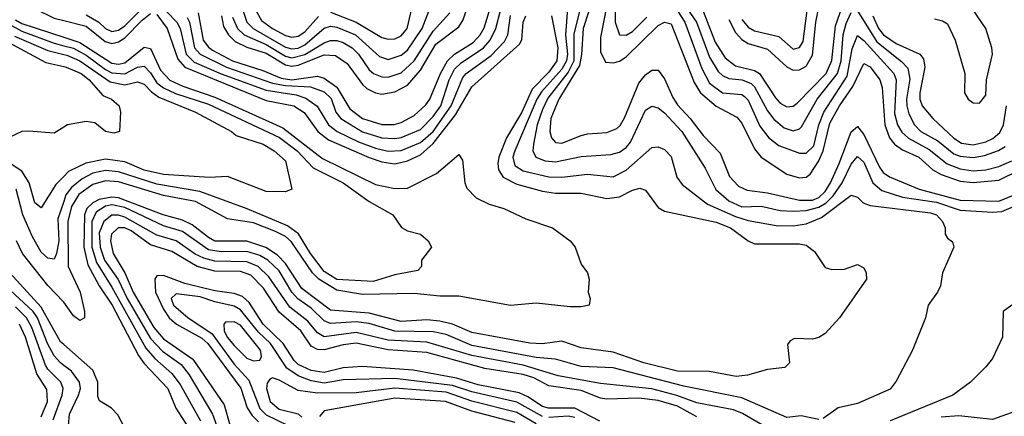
# Model space of a CAD drawing. Header units: inches. Extents: x 501365 to 657855, y 482276 to 547543.
# Tile 712 of 957: x 599863 to 602927, y 520744 to 521977. Entities that reach past the tile are written whole.
import ezdxf

# ---------------------------------------------------------------- set-up
doc = ezdxf.new("R2010")
doc.units = ezdxf.units.IN
doc.header["$MEASUREMENT"] = 0
doc.layers.add('A5592', color=7, linetype='Continuous')
doc.layers.add('A6502', color=7, linetype='Continuous')

msp = doc.modelspace()

# ---------------------------------------------------------------- linework, layer by layer
at = {"layer": 'A5592', "color": 5}
for points, elevation in [([(599842.9, 522130), (599878.9, 522038.9), (599911, 522011), (599970, 521982.3), (600000, 521974.9)], 2420), ([(599850, 521977.2), (599870, 521965.4), (600000, 521922.9)], 2380), ([(599830, 521964.1), (599870, 521941.7), (599970, 521904.2), (600000, 521896.3)], 2360), ([(599801.1, 521921.1), (599944.6, 521844.6), (600000, 521831.8)], 2320), ([(599846.3, 521926.3), (599950, 521881.8), (600000, 521869.2)], 2340), ([(600000, 521643), (599970, 521624.5), (599890, 521631.2), (599870, 521629.7), (599830, 521611.3)], 2320), ([(600000, 521490.1), (599975.2, 521464.8), (599930, 521392.7), (599910, 521407.9), (599892.7, 521470), (599870, 521506.8), (599790, 521558)], 2340), ([(600000, 521412.1), (599982.1, 521357.9), (599984.2, 521290), (599977.5, 521250), (599970, 521232.4), (599950, 521235.9), (599930, 521254.6), (599902.3, 521302.3), (599872.9, 521370), (599851.5, 521450)], 2360), ([(600000, 521099.3), (599999.7, 521099.7), (599950, 521150.5), (599871.8, 521250), (599852.8, 521290)], 2380), ([(600000, 520967), (599990, 520975.8), (599930, 521082.8), (599776.7, 521250)], 2420), ([(600000, 520902), (599989.7, 520909.7), (599970, 520932.3), (599949.9, 520969.9), (599918.4, 521050), (599904.4, 521070), (599819, 521150)], 2440), ([(599967.5, 520732.5), (599994.8, 520810), (599997.9, 520830), (599991.4, 520850), (599950.5, 520890), (599943.2, 520903.2), (599900.3, 521020.3), (599883.6, 521050), (599850, 521084.5)], 2460), ([(599930, 520742.1), (599949, 520790), (599946.9, 520826.9), (599915.8, 520875.8), (599880.9, 520990), (599862.3, 521030)], 2480)]:
    msp.add_lwpolyline(points, dxfattribs=dict(at, elevation=elevation))
at = {"layer": 'A6502', "color": 5}
for points, elevation in [([(601636.4, 522130), (601587.2, 521932.8), (601587.7, 521850), (601570, 521814.5), (601506.7, 521733.3), (601490, 521697.8), (601473.3, 521650), (601461.8, 521590), (601459.7, 521570), (601469.1, 521550), (601498.1, 521538.1), (601530, 521535.3), (601610, 521551.6), (601702.3, 521557.7), (601730, 521565.5), (601750, 521579.5), (601763.9, 521596.1), (601810, 521696.1), (601830, 521708.9), (601850, 521703.8), (601870, 521687.8), (601923.5, 521630), (601996, 521516), (602029.3, 521449.3), (602070, 521414.5), (602110, 521395.3), (602170, 521397.3), (602230, 521384.4), (602270, 521382.2), (602310, 521383.5), (602350, 521394.4), (602372.3, 521407.7), (602394.6, 521430), (602422.6, 521470), (602450, 521528.1), (602470, 521551.6), (602490, 521534.4), (602517.5, 521470), (602545.9, 521445.9), (602610, 521425.5), (602715.9, 521410), (602790, 521384.7), (602890, 521378.5), (602918.9, 521381.1), (602990, 521410.5)], 2460), ([(601667.9, 522110), (601616, 521950), (601611.2, 521868.9), (601604.9, 521835.1), (601541.2, 521730), (601515.8, 521670), (601512.6, 521630), (601517.9, 521610), (601530, 521595.4), (601550, 521593.2), (601610, 521617.4), (601630, 521622.7), (601690, 521626.4), (601720.8, 521639.2), (601731.4, 521648.6), (601745.8, 521674.2), (601790, 521779.7), (601810, 521806.2), (601830, 521820.8), (601850, 521820.3), (601870, 521793.2), (601895.2, 521735.2), (601910, 521712.4), (601949.9, 521669.9), (601990, 521617.6), (602042.8, 521562.8), (602072, 521490), (602099.8, 521459.8), (602126.9, 521446.9), (602190, 521439.3), (602290, 521415.9), (602330, 521416.6), (602350, 521424.7), (602370, 521443.4), (602386.2, 521470), (602413.6, 521530), (602450, 521628.6), (602470, 521645), (602490, 521620.1), (602538.3, 521518.3), (602550, 521502.6), (602570, 521488.2), (602662, 521450), (602790, 521415.9), (602910, 521412.5), (603049, 521470)], 2480), ([(600070, 521993.1), (600109.5, 521970), (600130, 521949.8), (600150, 521941.1), (600170, 521945.2), (600190, 521958.1), (600265.9, 522034.1)], 2440), ([(600290, 522034.4), (600351.8, 521970), (600361.9, 521950), (600381, 521870), (600405.7, 521845.7), (600490, 521809), (600630, 521758.2), (600723.8, 521743.8), (600753.7, 521733.7), (600788.7, 521708.7), (600823.7, 521650), (600850.9, 521630), (600917.7, 521597.7), (600970, 521578.3), (601010, 521568.5), (601050, 521570.2), (601110, 521595.7), (601149.6, 521630), (601205.4, 521710), (601242.1, 521797.9), (601252.6, 521810), (601330, 521866.6), (601371.3, 521910), (601381.8, 521930), (601390.5, 521990.5)], 2440), ([(601990, 522004.5), (602027.6, 521907.6), (602058.4, 521858.4), (602090, 521833.9), (602150, 521819.3), (602165.1, 521810), (602214.5, 521734.5), (602230, 521718.1), (602250, 521706.6), (602270, 521708.5), (602281.9, 521718.1), (602372.3, 521810), (602389.9, 521850.1), (602401.3, 521958.6), (602430, 522039.5)], 2580), ([(600384.1, 521984.1), (600391.8, 521970), (600407.3, 521890), (600424.3, 521870), (600506.2, 521830), (600650, 521780.4), (600690, 521772.4), (600768.2, 521768.2), (600810, 521753.6), (600832.3, 521732.3), (600847.1, 521690), (600861.8, 521670), (600930, 521629.1), (600990, 521610.2), (601030, 521607.8), (601050, 521611.1), (601110, 521636), (601150, 521676.4), (601173.4, 521710), (601199.4, 521790), (601216.4, 521823.6), (601236.9, 521843.1), (601305.8, 521890), (601326.5, 521913.5), (601344.8, 521950), (601359.8, 522010)], 2460), ([(600418.6, 521998.6), (600434.1, 521914.1), (600450, 521891.6), (600462.7, 521882.7), (600525.5, 521850), (600619.9, 521819.9), (600676.1, 521796.1), (600710, 521790.7), (600790, 521801.6), (600810, 521796), (600850, 521767.8), (600890, 521700.6), (600930, 521670.5), (600990, 521651.4), (601028.6, 521651.4), (601050, 521657.7), (601090, 521679.3), (601127.2, 521712.8), (601139, 521730), (601172.1, 521810), (601194.4, 521850), (601216.3, 521870), (601273.7, 521906.3), (601296.4, 521930), (601308.1, 521951.9), (601332.1, 522030)], 2480), ([(600490.8, 521990), (600496.8, 521956.8), (600512.4, 521930), (600533.5, 521910), (600570, 521892.1), (600630, 521872.9), (600690, 521836.7), (600710, 521832.8), (600730, 521836.2), (600810, 521868.7), (600845.8, 521865.8), (600881.5, 521841.5), (600930, 521775.6), (600943.7, 521763.7), (600970, 521749.8), (600990, 521746.3), (601030, 521753), (601070, 521773.6), (601110, 521820.9), (601158.1, 521901.9), (601230, 521955.1), (601242.8, 521977.2), (601260.5, 522030)], 2520), ([(600556.3, 522010), (600569.8, 521970), (600589.8, 521949.8), (600690, 521892.5), (600710, 521886.6), (600730, 521888.6), (600750, 521898.9), (600810, 521951), (600830, 521956.9), (600850, 521954.7), (600907.6, 521930), (600982.6, 521862.6), (601010, 521853.4), (601050, 521867), (601070, 521882.8), (601114.9, 521950), (601136.3, 522003.7)], 2560), ([(600596.1, 522010), (600615.4, 521975.4), (600649.4, 521950), (600690, 521928.3), (600710, 521922.7), (600730, 521926.2), (600750, 521939.8), (600793, 521987)], 2580), ([(600830, 522000.6), (600910.2, 521970.2), (600990, 521922.1), (601010, 521916.5), (601030, 521918.1), (601050, 521927.7), (601068.8, 521950), (601087.4, 522030)], 2580), ([(601567.3, 522012.7), (601561.1, 521930), (601567.7, 521870), (601564.6, 521850), (601550, 521823.5), (601486.6, 521753.4), (601472.5, 521730), (601403.4, 521570), (601397.6, 521550), (601404.2, 521524.2), (601430, 521507.5), (601510, 521488.6), (601550, 521487.7), (601630, 521497.3), (601710, 521488.3), (601750, 521509), (601830, 521580.1), (601850, 521582.5), (601870, 521573.9), (601890, 521552.1), (601908, 521488), (601924.9, 521464.9), (602003.8, 521403.7), (602090, 521365.3), (602130, 521352.4), (602216.9, 521336.9), (602270, 521335.8), (602310, 521342.1), (602357.8, 521362.2), (602450, 521431.4), (602470, 521425.9), (602488.2, 521408.2), (602510, 521399.7), (602696.8, 521376.8), (602716.4, 521370), (602734.4, 521350), (602742.8, 521330), (602743.2, 521310), (602750, 521298.4), (602766, 521286), (602770.4, 521270.4), (602734.8, 521190), (602728.1, 521150), (602719.3, 521130), (602690.3, 521090), (602681.3, 521050), (602641, 520950), (602590, 520853), (602571.3, 520828.7), (602470, 520784), (602410, 520769.7), (602363, 520737)], 2440), ([(601690, 522022.8), (601670, 521922.6), (601670, 521877.8), (601685.9, 521845.9), (601710, 521843.1), (601730, 521848.5), (601750, 521861.8), (601850, 521959.2), (601870, 521970.3), (601890, 521964.6), (601962.2, 521782.2), (601981.8, 521750), (602030, 521708.1), (602094.8, 521674.8), (602110, 521656), (602150, 521575.9), (602170.3, 521550.3), (602250, 521496.8), (602290, 521486.1), (602310, 521487.4), (602322.8, 521497.2), (602350, 521538.2), (602363.1, 521570), (602384, 521656), (602414, 521710), (602456.1, 521770), (602490, 521841.2), (602510, 521831.1), (602539.8, 521790), (602546.4, 521766.4), (602555, 521650), (602569.8, 521610), (602585.2, 521590), (602610, 521573), (602660.8, 521550), (602704.5, 521510), (602730, 521495.8), (602790, 521475.3), (602830, 521471.2), (602910, 521478), (602975.3, 521510)], 2520), ([(601716.5, 522010), (601715.8, 521970), (601730, 521930.1), (601750, 521929.7), (601770, 521941.3), (601814.9, 521985.1)], 2540), ([(601910, 522005), (601932.3, 521970), (601985.4, 521825.4), (602010, 521780.1), (602050, 521749.8), (602110, 521744.5), (602118.2, 521738.2), (602130, 521727), (602166.5, 521646.5), (602194, 521610), (602225.8, 521585.8), (602290, 521561.9), (602310, 521562.7), (602334.4, 521585.6), (602349.6, 521650), (602365.4, 521690), (602438, 521802), (602453.3, 521886.7), (602470, 521927.9), (602490, 521913.2), (602582.8, 521810), (602590.7, 521790), (602585.6, 521685.6), (602594.3, 521650), (602607.9, 521627.9), (602628.8, 521608.8), (602693.5, 521573.5), (602748.8, 521528.8), (602790, 521513.3), (602830, 521507.7), (602870, 521510.5), (602910, 521521), (602950, 521538.8)], 2540), ([(601930, 522027.1), (601968.6, 521970), (602010, 521861), (602036.7, 521816.7), (602050, 521804), (602070, 521794.6), (602111.1, 521790), (602139, 521779), (602150, 521769), (602190, 521694.4), (602210, 521667.9), (602241.5, 521641.5), (602270, 521631.6), (602290, 521637.7), (602296, 521644), (602345, 521730), (602408.3, 521810), (602419.2, 521850), (602426, 521930), (602434.6, 521965.4), (602450, 522000.1)], 2560), ([(602070, 521978.1), (602090, 521937.9), (602110, 521915.6), (602130, 521903.7), (602190, 521886.1), (602250, 521830.9), (602270, 521820.3), (602290, 521821.7), (602310, 521833.4), (602330, 521867), (602340.1, 521970), (602350, 522017.5)], 2620), ([(602110, 521978.3), (602130, 521953.9), (602150, 521942.5), (602224.9, 521924.9), (602270, 521886), (602290, 521890.6), (602301.3, 521910), (602316.8, 522030)], 2640), ([(602470, 522004.8), (602530, 521908.6), (602607, 521847), (602626.3, 521826.4), (602632.8, 521792.8), (602622.4, 521730), (602623.5, 521710), (602630, 521685.1), (602647.5, 521650), (602667.6, 521630), (602720.2, 521600.2), (602770, 521560.4), (602790, 521552.5), (602830, 521548.6), (602865.3, 521554.7), (602909.1, 521570.9), (602930, 521582.6)], 2560), ([(602710, 521980.4), (602734.4, 521974.4), (602750, 521964.5), (602774.2, 521914.2), (602804.1, 521810), (602802.8, 521750), (602814.2, 521730), (602830, 521718.4), (602850, 521717.9), (602870, 521742.7), (602871.9, 521790), (602889.9, 521870.1), (602888.1, 521890), (602869.1, 521950), (602829.4, 522009.4)], 2620), ([(600000, 521974.9), (600070, 521957.5), (600128.9, 521910), (600150, 521903.9), (600170, 521908.2), (600190, 521921.4), (600243.7, 521976.3), (600270, 521996.4)], 2420), ([(601517.8, 521990), (601537.6, 521890), (601534.8, 521850), (601510, 521813.8), (601458.2, 521761.8), (601425.2, 521690), (601378, 521610), (601353.9, 521550), (601350.7, 521530), (601353.1, 521510), (601367.5, 521487.5), (601410, 521466), (601490, 521444.3), (601530, 521438.3), (601610, 521437.4), (601690, 521420.9), (601730, 521426.3), (601770, 521447.7), (601793, 521453), (601810, 521446.8), (601850, 521393.4), (601870, 521381.5), (602030, 521348.1), (602074.5, 521330), (602130, 521289.6), (602150, 521280.5), (602290, 521280.1), (602310, 521276.3), (602336, 521256), (602370, 521206.7), (602390, 521200.3), (602430, 521201.1), (602470, 521216.4), (602490, 521206), (602497.2, 521190), (602498.4, 521170), (602413.7, 521050), (602370, 521001.6), (602350, 520989), (602330, 520983.7), (602273.8, 520986.2), (602261.1, 520978.9), (602252.8, 520967.2), (602258.2, 520910), (602244.2, 520895.8), (602190, 520889.1), (602128, 520872), (602092.3, 520867.7), (602010, 520882.7), (601910, 520884.2), (601804.7, 520910), (601710, 520943.1), (601610, 520956.9), (601550, 520977.2), (601490, 520969.7), (601450, 520971.4), (601270, 521004.1), (601210, 521030.6), (601170, 521040.2), (601130, 521043.7), (601050, 521038.3), (600950, 521064.5), (600830, 521073.9), (600741, 521141), (600690, 521219.6), (600665, 521245), (600629.2, 521269.2), (600570, 521288.1), (600470, 521289.1), (600450, 521299.7), (600399.6, 521339.6), (600370, 521354.2), (600309.6, 521370.4), (600170, 521423.5), (600150, 521425.7), (600110, 521417.7), (600090, 521408.1), (600071.4, 521390), (600064.8, 521370), (600062.8, 521270), (600075.1, 521215.1), (600110, 521150.1), (600150.2, 521090), (600232.8, 520932.8), (600250, 520908.4), (600324, 520830), (600348.8, 520768.8), (600390, 520704.5)], 2420), ([(600290, 521993.2), (600322.1, 521950), (600354.6, 521854.6), (600377, 521830), (600630, 521726.5), (600716.3, 521710), (600748.6, 521688.6), (600790.3, 521630), (600823.8, 521603.9), (600950, 521548.6), (600990, 521535.4), (601030, 521529.1), (601070, 521538.6), (601110, 521556.8), (601150, 521591.9), (601218.7, 521681.3), (601270, 521768.3), (601418.6, 521901.4), (601425.3, 521914.7), (601429.7, 521970), (601437.7, 521990)], 2420), ([(600525.1, 521985.1), (600541.1, 521950), (600561.9, 521930), (600630, 521900.2), (600690, 521863.6), (600710, 521858.6), (600750, 521868.9), (600810, 521905.6), (600830, 521912.6), (600850, 521913), (600870, 521906.9), (600897.3, 521890), (600917, 521870), (600950, 521821.3), (600963.9, 521810), (600990, 521799.5), (601010, 521799), (601050, 521812.2), (601090, 521849.5), (601150, 521942), (601201.1, 521998.9)], 2540), ([(602517.6, 521990), (602535.8, 521950), (602551.1, 521930), (602590, 521903.4), (602664, 521870), (602675.7, 521855.7), (602679.2, 521830), (602664, 521750), (602664.4, 521730), (602671.6, 521710), (602704.8, 521670), (602770, 521609.2), (602793.6, 521593.6), (602830, 521588.6), (602870, 521597.5), (602891.6, 521608.4), (602913, 521627), (602924.2, 521650), (602933.5, 521710)], 2580), ([(600000, 521922.9), (600050, 521906.5), (600150, 521842.2), (600170, 521838.9), (600190, 521843.3), (600250, 521891.9), (600270, 521887.6), (600300.6, 521820.6), (600330, 521789.9), (600370.4, 521770.3), (600470, 521736.8), (600681.5, 521641.5), (600805.3, 521545.3), (600970, 521465.3), (601030, 521452.6), (601070, 521453.2), (601160.5, 521499.5), (601230, 521558.3), (601240.7, 521540.7), (601248.1, 521470), (601253.9, 521453.9), (601283, 521423), (601323.8, 521403.8), (601369.4, 521390), (601437.9, 521358), (601521.5, 521330), (601576, 521290), (601591.7, 521270), (601610, 521217.3), (601630.4, 521190), (601634.9, 521170), (601632, 521130), (601638.7, 521110), (601634.9, 521090), (601610, 521084.4), (601575.7, 521084.3), (601470, 521095.4), (601390, 521088.3), (601230, 521118), (601170, 521117.3), (601090, 521126.1), (600930, 521122.9), (600850, 521136.6), (600793.5, 521170), (600774.6, 521190), (600707.6, 521287.6), (600690, 521302.9), (600659.1, 521319.1), (600590, 521345.3), (600510, 521358.2), (600410, 521412.4), (600310, 521430.3), (600170, 521473.3), (600130, 521476.2), (600090, 521464.6), (600046.5, 521433.5), (600023.9, 521396.1), (600012.7, 521350), (600013.5, 521210), (600050.7, 521130), (600064.4, 521070), (600064.1, 521050), (600050, 521041.9), (600030, 521056.3), (600000, 521099.3)], 2380), ([(600000, 521896.3), (600030, 521888.5), (600070, 521867.1), (600130, 521822.4), (600150, 521812.4), (600190, 521808.9), (600230, 521830.3), (600250, 521833.4), (600270, 521812.5), (600290, 521781), (600310, 521765.4), (600348.2, 521748.2), (600450, 521714.5), (600670.9, 521610.9), (600726.9, 521570), (600776.7, 521516.7), (600870, 521470), (600950, 521412.4), (601023.6, 521370), (601051.2, 521331.2), (601070, 521320.3), (601110.4, 521310), (601134.4, 521290), (601144.9, 521270), (601113.4, 521230), (601113.4, 521210), (601102.4, 521197.6), (601030, 521183.7), (600963.1, 521163.1), (600850, 521168.9), (600810, 521194.2), (600768.1, 521250), (600730.9, 521310.9), (600696.6, 521336.6), (600570.8, 521389.2), (600423, 521443), (600290, 521466.3), (600170, 521504.6), (600130, 521508), (600090, 521499.8), (600057.4, 521482.6), (600024.5, 521455.5), (600006.9, 521433.1), (600000, 521412.1)], 2360), ([(600000, 521869.2), (600010, 521866.7), (600050, 521849.6), (600144.7, 521784.7), (600190, 521775.4), (600230, 521783.7), (600250, 521776.5), (600272.7, 521752.7), (600296.4, 521736.4), (600409.5, 521690), (600522, 521630), (600536.8, 521616.8), (600620.2, 521590), (600654.5, 521570), (600690, 521538.5), (600710.3, 521450), (600690, 521442.2), (600630, 521443), (600510, 521489.8), (600453.1, 521486.9), (600310, 521495.7), (600250, 521509.6), (600190, 521535.8), (600130, 521543.4), (600068.3, 521531.7), (600014.8, 521505.2), (600000, 521490.1)], 2340), ([(600000, 521831.8), (600008, 521830), (600054.1, 521810), (600079, 521790), (600122, 521742), (600148.4, 521730), (600172.4, 521710), (600176.4, 521690), (600174, 521630), (600155.8, 521624.2), (600130, 521629.7), (600096.8, 521656.8), (600070, 521660.5), (600011.3, 521650), (600000, 521643)], 2320), ([(602350, 520734.2), (602294.6, 520745.4), (602250, 520740.2), (602110, 520801), (601930, 520837.8), (601710, 520894.4), (601610, 520898.3), (601530, 520922), (601470, 520927.2), (601270, 520964.5), (601190, 520997.8), (601150, 521006.8), (601030, 521008.5), (600950, 521032.1), (600910, 521037.3), (600830, 521032.1), (600810, 521041.2), (600770, 521079.8), (600728.9, 521108.9), (600709.7, 521129.8), (600670, 521195.9), (600634.6, 521230), (600610, 521244.5), (600570, 521256.2), (600490, 521255.2), (600450, 521262.1), (600370, 521318.4), (600310, 521336.7), (600190, 521392.8), (600150, 521401.5), (600130, 521397.3), (600101.2, 521378.8), (600087.6, 521350), (600087.7, 521270), (600102.3, 521222.3), (600150, 521145.9), (600255.4, 520955.4), (600283.1, 520923.1), (600336.5, 520876.5), (600362.4, 520842.4), (600425.7, 520730)], 2440), ([(602238.5, 520678.5), (602112.5, 520752.4), (602083.9, 520763.9), (601970, 520785.3), (601908.4, 520808.4), (601830, 520829.3), (601670, 520845.8), (601538.4, 520870), (601430, 520902.7), (601270, 520932.7), (601130, 520974.8), (601010, 520981.1), (600910, 521004.5), (600810, 520991.2), (600790, 521003.6), (600759.3, 521039.3), (600703.1, 521083.1), (600637.8, 521177.8), (600605.5, 521210), (600570, 521224.2), (600470, 521226.7), (600435.5, 521235.5), (600408.6, 521248.6), (600350, 521290), (600290, 521307.4), (600190, 521363.5), (600170, 521369.6), (600150, 521369.3), (600124.3, 521350), (600110, 521314.4), (600113.4, 521270), (600127.2, 521230), (600169.1, 521169.1), (600197.8, 521110), (600270, 520985.5), (600306.9, 520946.9), (600365, 520905), (600390, 520872.9), (600463.1, 520750), (600506.1, 520630)], 2460), ([(601970, 520742.2), (601910, 520775.5), (601850, 520793.1), (601790, 520800.2), (601690, 520797.1), (601670, 520800.7), (601610, 520824.5), (601510, 520838.8), (601463, 520863), (601430, 520874), (601310, 520892.6), (601130, 520942.3), (601010, 520950.6), (600910, 520970.8), (600870, 520966.5), (600810, 520950.9), (600790, 520951.2), (600770, 520961.6), (600737.4, 521010), (600670, 521067.8), (600622.1, 521142.1), (600582.6, 521182.6), (600550, 521193.9), (600470, 521195.5), (600414.7, 521210), (600336.3, 521256.3), (600270, 521277.4), (600210, 521320.8), (600190, 521330.3), (600169.1, 521330), (600148.6, 521310), (600145.8, 521290), (600153.8, 521250), (600189.9, 521189.9), (600215.6, 521130), (600280.4, 521020.4), (600310, 520984.7), (600401.5, 520921.5), (600499.5, 520779.5), (600516.8, 520716.8)], 2480), ([(601668.7, 520728.7), (601590, 520768.8), (601509, 520769), (601490, 520774.8), (601444.7, 520804.7), (601416.9, 520816.9), (601290, 520841.2), (601222.6, 520862.6), (601087.1, 520887.1), (600930, 520898.5), (600870, 520895), (600810, 520880.4), (600770, 520886.3), (600730, 520904.6), (600717, 520917), (600683.1, 520970), (600620.4, 521030), (600577.3, 521097.3), (600556.3, 521116.3), (600530, 521125.7), (600470, 521134.4), (600376.6, 521156.6), (600310, 521181.7), (600290, 521180.9), (600283.1, 521170), (600285.7, 521130), (600310, 521077.3), (600328, 521050), (600351, 521030), (600430, 520986.8), (600448.4, 520970), (600551, 520831), (600571.3, 520770), (600586, 520746), (600606.5, 520726.5)], 2520), ([(601490, 520743.2), (601410, 520787.4), (601270, 520819.8), (601210, 520840), (601030, 520861.2), (600870, 520857.1), (600810, 520847.2), (600770, 520853.9), (600729.2, 520869.2), (600693.8, 520893.8), (600643, 520970), (600605.8, 521005.8), (600550, 521074.8), (600530, 521086.5), (600470, 521099.6), (600424.9, 521115.1), (600350, 521125), (600334.7, 521110), (600341.8, 521090), (600387.4, 521050), (600461.1, 521001.1), (600530, 520906.2), (600575.9, 520855.9), (600610, 520768.3), (600630, 520748.2), (600696.3, 520716.3)], 2540), ([(602950, 521089.9), (602923.5, 521070), (602920.9, 520990), (602890, 520923.1), (602870, 520897.7), (602821.6, 520850), (602767.1, 520810), (602572, 520730)], 2460), ([(600210, 520669.9), (600168.8, 520748.8), (600149.1, 520769.1), (600111.6, 520791.6), (600105.9, 520805.9), (600105.7, 520850), (600090, 520887.4), (600000, 520967)], 2420), ([(600015.3, 520715.3), (600017.4, 520750), (600045.9, 520810), (600052.3, 520830), (600049.3, 520850), (600024.2, 520884.2), (600000, 520902)], 2440), ([(601470, 520720.4), (601410, 520755.6), (601270, 520791.4), (601190, 520818.4), (601030, 520830.9), (600910, 520817), (600790, 520815.3), (600730, 520824.5), (600670, 520856.4), (600650, 520863.4), (600641.2, 520858.8), (600633.1, 520846.9), (600631.2, 520830), (600642.8, 520790), (600670, 520766.2), (600730, 520752), (600740.6, 520740.6)], 2560), ([(601404.8, 520724.8), (601270, 520759.7), (601188, 520790), (601030, 520800.6), (600810, 520760.6), (600796.3, 520743.7)], 2580), ([(602991.7, 520770), (602890, 520734.3), (602785, 520745), (602730, 520741.6)], 2480), ([(601590, 520740.1), (601570, 520744), (601510, 520740.4)], 2540)]:
    msp.add_lwpolyline(points, dxfattribs=dict(at, elevation=elevation))
at = {"layer": 'A6502', "color": 5, "elevation": 2560}
msp.add_lwpolyline([(600530, 521038.1), (600503.7, 521036.3), (600498.1, 521030), (600499.4, 521010), (600508.1, 520990), (600530, 520964.1), (600570, 520924.3), (600590, 520916.7), (600610, 520918.9), (600615, 520930), (600612.1, 520950), (600550, 521027.2)], close=True, dxfattribs=at)

doc.saveas('drawing.dxf')
